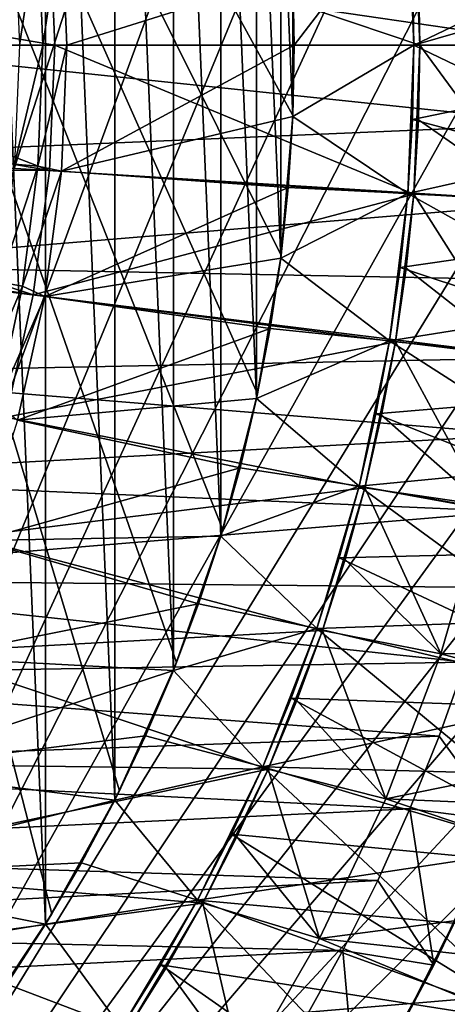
# Model space of a CAD drawing. Header units: metres. Extents: x -30 to 30, y -76 to 64.
# Tile 310 of 541: x 5.85 to 7.64, y -4 to 0.11. Entities that reach past the tile are written whole.
import ezdxf

# ---------------------------------------------------------------- set-up
doc = ezdxf.new("R2010")
doc.units = ezdxf.units.M
doc.layers.add('solid_508511', color=7, linetype='CONTINUOUS')

msp = doc.modelspace()

# ---------------------------------------------------------------- linework, layer by layer
at = {"layer": 'solid_508511'}
for points in [[(5.665251, 6.336793, 7), (3.5, -7.745967, 7), (6.150316, 5.867164, 7)], [(5.987497, -3.626276, -7), (5.663108, -4.11452, -7), (3.5, 6.062178, -7)], [(6.270063, -3.112289, -7), (5.987497, -3.626276, -7), (3.5, 6.062178, -7)], [(6.508368, -2.577041, -7), (6.270063, -3.112289, -7), (3.5, 6.062178, -7)], [(6.701282, -2.023065, -7), (6.508368, -2.577041, -7), (3.5, 6.062178, -7)], [(6.847043, -1.455346, -7), (6.701282, -2.023065, -7), (3.5, 6.062178, -7)], [(6.94478, -0.877453, -7), (6.847043, -1.455346, -7), (3.5, 6.062178, -7)], [(6.993868, -0.292852, -7), (6.94478, -0.877453, -7), (3.5, 6.062178, -7)], [(6.993868, 0.292852, -7), (6.993868, -0.292852, -7), (3.5, 6.062178, -7)], [(6.150316, 5.867164, 7), (3.5, -7.745967, 7), (6.597217, 5.359726, 7)], [(6.597217, 5.359726, 7), (3.5, -7.745967, 7), (7.00194, 4.819016, 7)], [(7.00194, 4.819016, 7), (3.5, -7.745967, 7), (7.362473, 4.247821, 7)], [(7.362473, 4.247821, 7), (3.5, -7.745967, 7), (7.676813, 3.64918, 7)], [(5.960689, -3.670174, -13.5), (5.960689, 3.670174, -13.5), (5.62799, 4.162417, -13.5)], [(5.62799, -4.162417, -13.5), (5.960689, -3.670174, -13.5), (5.62799, 4.162417, -13.5)], [(6.250484, -3.151417, -13.5), (6.250484, 3.151417, -13.5), (5.960689, 3.670174, -13.5)], [(5.960689, -3.670174, -13.5), (6.250484, -3.151417, -13.5), (5.960689, 3.670174, -13.5)], [(7.676813, 3.64918, 7), (3.5, -7.745967, 7), (7.942244, 3.028343, 7)], [(6.495218, -2.610009, -13.5), (6.495218, 2.610009, -13.5), (6.250484, 3.151417, -13.5)], [(6.250484, -3.151417, -13.5), (6.495218, -2.610009, -13.5), (6.250484, 3.151417, -13.5)], [(7.942244, 3.028343, 7), (3.5, -7.745967, 7), (8.1577, 2.387873, 7)], [(6.693164, -2.049763, -13.5), (6.693164, 2.049763, -13.5), (6.495218, 2.610009, -13.5)], [(6.495218, -2.610009, -13.5), (6.693164, -2.049763, -13.5), (6.495218, 2.610009, -13.5)], [(8.1577, 2.387873, 7), (3.5, -7.745967, 7), (8.321655, 1.732077, 7)], [(6.842889, -1.474742, -13.5), (6.842889, 1.474742, -13.5), (6.693164, 2.049763, -13.5)], [(6.693164, -2.049763, -13.5), (6.842889, -1.474742, -13.5), (6.693164, 2.049763, -13.5)], [(8.321655, 1.732077, 7), (3.5, -7.745967, 7), (8.432872, 1.066168, 7)], [(6.943299, -0.889142, -13.5), (6.943299, 0.889142, -13.5), (6.842889, 1.474742, -13.5)], [(6.842889, -1.474742, -13.5), (6.943299, -0.889142, -13.5), (6.842889, 1.474742, -13.5)], [(8.432872, 1.066168, 7), (3.5, -7.745967, 7), (8.490925, 0.392674, 7)], [(6.993693, -0.297065, -13.5), (6.993693, 0.297065, -13.5), (6.943299, 0.889142, -13.5)], [(6.943299, -0.889142, -13.5), (6.993693, -0.297065, -13.5), (6.943299, 0.889142, -13.5)], [(7.47438, 0.619329, 20), (7.5, 0, 20), (10.21992, 0.784618, 20)], [(7.5, 0, 20), (10.25, 0, 20), (10.21992, 0.784618, 20)], [(7.493598, 0.309838, 22), (8.972257, 0.706123, 22.866026), (9, 0, 22.866026)], [(7.493598, 0.309838, 31), (7.5, 0, 31), (8.972257, 0.706123, 30.133974)], [(7.5, 0, 31), (9, 0, 30.133974), (8.972257, 0.706123, 30.133974)], [(4.978647, 0.461317, 10), (8.107594, 0.654501, 10), (8.133975, 0, 10)], [(5.977163, 0.522931, -21.5), (7.499293, 0.621413, -21.5), (7.525, 0, -21.5)], [(7.474385, 0.619332, 41.500004), (6.993696, 0.297076, 42), (7, 0, 42)], [(7.474385, 0.619332, 41.500004), (7, 0, 42), (7.5, 0, 41.5)], [(7.5, 0, 22), (7.5, 0, 20), (7.47438, 0.619329, 20)], [(7.493598, 0.309838, 22), (7.5, 0, 22), (7.47438, 0.619329, 20)], [(7.493598, 0.309838, 31), (7.474384, 0.619339, 31), (7.5, 0, 41.5)], [(7.474385, 0.619332, 41.500004), (7.5, 0, 41.5), (7.474384, 0.619339, 31)], [(7.525, 0, -37.5), (7.525, 0, -21.5), (7.499293, 0.621413, -21.5)], [(7.518575, 0.310904, -37.499996), (7.525, 0, -37.5), (7.499293, 0.621413, -21.5)], [(7.518575, 0.310904, -37.499996), (7.998981, 0.645719, -38), (8.025, 0, -38)], [(4.466999, 0.262931, -20.619387), (5.977163, 0.522931, -21.5), (6, 0, -21.5)], [(5.831607, 0.496343, 41.971619), (5.852691, 0, 41.971619), (5.928943, 0.504627, 41.992874)], [(5.852691, 0, 41.971619), (5.95038, 0, 41.992874), (5.928943, 0.504627, 41.992874)], [(5.928943, 0.504627, 41.992874), (5.95038, 0, 41.992874), (6.027133, 0.525449, 42)], [(5.95038, 0, 41.992874), (6.05, 0, 42), (6.027133, 0.525449, 42)], [(5.977163, 0.522931, -21.5), (7.525, 0, -21.5), (6, 0, -21.5)], [(6.027133, 0.525449, 42), (6.05, 0, 42), (6.993696, 0.297076, 42)], [(5, 0, 10), (4.978647, 0.461317, 10), (8.133975, 0, 10)], [(8.490925, 0.392674, 7), (3.5, -7.745967, 7), (8.495292, -0.283038, 7)], [(6.05, 0, 42), (7, 0, 42), (6.993696, 0.297076, 42)], [(6.993868, 0.292852, -7), (6.993693, 0.297065, -13.5), (6.993693, -0.297065, -13.5)], [(6.993868, 0.292852, -7), (6.993693, -0.297065, -13.5), (6.993868, -0.292852, -7)], [(7.493598, 0.309838, 22), (9, 0, 22.866026), (7.5, 0, 22)], [(7.493598, 0.309838, 31), (7.5, 0, 41.5), (7.5, 0, 31)], [(7.518575, 0.310904, -37.499996), (8.025, 0, -38), (7.525, 0, -37.5)], [(4.466999, 0.262931, -20.619387), (6, 0, -21.5), (4.618802, 0, -20.702564)], [(4.466999, -0.262931, -20.619387), (4.618802, 0, -20.702564), (5.977163, -0.522931, -21.5)], [(4.618802, 0, -20.702564), (6, 0, -21.5), (5.977163, -0.522931, -21.5)], [(5, 0, 10), (8.133975, 0, 10), (8.12738, -0.327502, 10)], [(5.831607, -0.496343, 41.971619), (5.95038, 0, 41.992874), (5.852691, 0, 41.971619)], [(5.831607, -0.496343, 41.971619), (5.928943, -0.504627, 41.992874), (5.95038, 0, 41.992874)], [(5.928943, -0.504627, 41.992874), (6.027138, -0.525397, 42), (6.05, 0, 42)], [(5.928943, -0.504627, 41.992874), (6.05, 0, 42), (5.95038, 0, 41.992874)], [(5.977163, -0.522931, -21.5), (6, 0, -21.5), (7.499293, -0.621413, -21.5)], [(6, 0, -21.5), (7.525, 0, -21.5), (7.499293, -0.621413, -21.5)], [(6.027138, -0.525397, 42), (6.993696, -0.297076, 42), (7, 0, 42)], [(6.027138, -0.525397, 42), (7, 0, 42), (6.05, 0, 42)], [(7.5, 0, 41.5), (7, 0, 42), (6.993696, -0.297076, 42)], [(7.474385, -0.619332, 41.500004), (7.5, 0, 41.5), (6.993696, -0.297076, 42)], [(7.47438, -0.619329, 20), (10.21992, -0.784618, 20), (10.25, 0, 20)], [(7.5, 0, 20), (7.47438, -0.619329, 20), (10.25, 0, 20)], [(7.474384, -0.619339, 22), (7.47438, -0.619329, 20), (7.5, 0, 20)], [(7.474384, -0.619339, 22), (7.5, 0, 20), (7.493598, -0.309838, 22)], [(7.474385, -0.619332, 41.500004), (7.5, 0, 31), (7.5, 0, 41.5)], [(7.474385, -0.619332, 41.500004), (7.493598, -0.309838, 31), (7.5, 0, 31)], [(7.493598, -0.309838, 22), (7.5, 0, 20), (7.5, 0, 22)], [(7.493598, -0.309838, 31), (8.972257, -0.706123, 30.133974), (9, 0, 30.133974)], [(7.493598, -0.309838, 31), (9, 0, 30.133974), (7.5, 0, 31)], [(7.493598, -0.309838, 22), (7.5, 0, 22), (8.972257, -0.706123, 22.866026)], [(7.499299, -0.6214, -37.499996), (7.499293, -0.621413, -21.5), (7.525, 0, -21.5)], [(7.518575, -0.310904, -37.499996), (7.499299, -0.6214, -37.499996), (7.525, 0, -21.5)], [(7.5, 0, 22), (9, 0, 22.866026), (8.972257, -0.706123, 22.866026)], [(7.525, 0, -37.5), (7.518575, -0.310904, -37.499996), (7.525, 0, -21.5)], [(4.978647, -0.461316, 10), (5, 0, 10), (8.12738, -0.327502, 10)], [(7.525, 0, -37.5), (7.998981, -0.645719, -38), (7.518575, -0.310904, -37.499996)], [(7.525, 0, -37.5), (8.025, 0, -38), (7.998981, -0.645719, -38)], [(8.495292, -0.283038, 7), (3.5, -7.745967, 7), (8.446016, -0.956442, 7)], [(4.466999, -0.262931, -20.619387), (5.977163, -0.522931, -21.5), (4.319108, -0.519086, -20.54748)], [(4.978647, -0.461316, 10), (8.12738, -0.327502, 10), (8.107594, -0.654501, 10)], [(6.027138, -0.525397, 42), (6.974782, -0.593625, 42), (6.993696, -0.297076, 42)], [(6.94478, -0.877453, -7), (6.993693, -0.297065, -13.5), (6.943299, -0.889142, -13.5)], [(6.993868, -0.292852, -7), (6.993693, -0.297065, -13.5), (6.94478, -0.877453, -7)], [(7.474385, -0.619332, 41.500004), (6.993696, -0.297076, 42), (6.974782, -0.593625, 42)], [(7.474384, -0.619339, 31), (8.972257, -0.706123, 30.133974), (7.493598, -0.309838, 31)], [(7.474384, -0.619339, 22), (7.493598, -0.309838, 22), (8.972257, -0.706123, 22.866026)], [(7.474385, -0.619332, 41.500004), (7.474384, -0.619339, 31), (7.493598, -0.309838, 31)], [(7.518575, -0.310904, -37.499996), (7.998981, -0.645719, -38), (7.499299, -0.6214, -37.499996)], [(4.914868, -0.91863, 10), (4.978647, -0.461316, 10), (8.107594, -0.654501, 10)], [(4.319108, -0.519086, -20.54748), (5.908856, -1.041842, -21.5), (4.174129, -0.770197, -20.486511)], [(4.319108, -0.519086, -20.54748), (5.977163, -0.522931, -21.5), (5.908856, -1.041842, -21.5)], [(5.831607, -0.496343, 41.971619), (5.768506, -0.98911, 41.971619), (5.928943, -0.504627, 41.992874)], [(5.768506, -0.98911, 41.971619), (5.864789, -1.005619, 41.992874), (5.928943, -0.504627, 41.992874)], [(5.928943, -0.504627, 41.992874), (5.864789, -1.005619, 41.992874), (6.027138, -0.525397, 42)], [(5.864789, -1.005619, 41.992874), (5.958413, -1.048716, 42), (6.027138, -0.525397, 42)], [(5.908856, -1.041842, -21.5), (5.977163, -0.522931, -21.5), (7.499293, -0.621413, -21.5)], [(6.027138, -0.525397, 42), (5.958413, -1.048716, 42), (6.974782, -0.593625, 42)], [(5.958413, -1.048716, 42), (6.943302, -0.889159, 42), (6.974782, -0.593625, 42)], [(7.474385, -0.619332, 41.500004), (6.974782, -0.593625, 42), (6.943302, -0.889159, 42)], [(4.914868, -0.91863, 10), (8.107594, -0.654501, 10), (8.074658, -0.980534, 10)], [(5.908856, -1.041842, -21.5), (7.499293, -0.621413, -21.5), (7.422379, -1.238517, -21.5)], [(7.474385, -0.619332, 41.500004), (6.943302, -0.889159, 42), (7.39773, -1.234338, 41.500004)], [(7.47438, -0.619329, 20), (7.397714, -1.234439, 20), (10.21992, -0.784618, 20)], [(7.397717, -1.234417, 22), (7.397714, -1.234439, 20), (7.47438, -0.619329, 20)], [(7.397717, -1.234417, 22), (7.47438, -0.619329, 20), (7.44239, -0.927808, 22)], [(7.474385, -0.619332, 41.500004), (7.39773, -1.234338, 41.500004), (7.474384, -0.619339, 31)], [(7.39773, -1.234338, 41.500004), (7.44239, -0.927808, 31), (7.474384, -0.619339, 31)], [(7.42239, -1.238448, -37.499996), (7.422379, -1.238517, -21.5), (7.499293, -0.621413, -21.5)], [(7.467206, -0.930833, -37.499996), (7.42239, -1.238448, -37.499996), (7.499293, -0.621413, -21.5)], [(7.44239, -0.927808, 22), (7.47438, -0.619329, 20), (7.474384, -0.619339, 22)], [(7.44239, -0.927808, 31), (8.972257, -0.706123, 30.133974), (7.474384, -0.619339, 31)], [(7.44239, -0.927808, 22), (7.474384, -0.619339, 22), (8.889203, -1.407862, 22.866026)], [(7.499299, -0.6214, -37.499996), (7.921102, -1.287197, -38), (7.467206, -0.930833, -37.499996)], [(7.499299, -0.6214, -37.499996), (7.467206, -0.930833, -37.499996), (7.499293, -0.621413, -21.5)], [(7.474384, -0.619339, 22), (8.972257, -0.706123, 22.866026), (8.889203, -1.407862, 22.866026)], [(7.499299, -0.6214, -37.499996), (7.998981, -0.645719, -38), (7.921102, -1.287197, -38)], [(7.44239, -0.927808, 31), (8.889203, -1.407862, 30.133974), (8.972257, -0.706123, 30.133974)], [(4.174129, -0.770197, -20.486511), (5.908856, -1.041842, -21.5), (5.795552, -1.552918, -21.5)], [(7.397714, -1.234439, 20), (10.129882, -1.564615, 20), (10.21992, -0.784618, 20)], [(5.958413, -1.048716, 42), (6.899333, -1.182902, 42), (6.943302, -0.889159, 42)], [(6.847043, -1.455346, -7), (6.943299, -0.889142, -13.5), (6.842889, -1.474742, -13.5)], [(6.94478, -0.877453, -7), (6.943299, -0.889142, -13.5), (6.847043, -1.455346, -7)], [(7.39773, -1.234338, 41.500004), (6.943302, -0.889159, 42), (6.899333, -1.182902, 42)], [(4.809116, -1.368275, 10), (4.914868, -0.91863, 10), (8.028649, -1.304743, 10)], [(4.914868, -0.91863, 10), (8.074658, -0.980534, 10), (8.028649, -1.304743, 10)], [(7.397717, -1.234417, 31), (8.889203, -1.407862, 30.133974), (7.44239, -0.927808, 31)], [(7.397717, -1.234417, 22), (7.44239, -0.927808, 22), (8.889203, -1.407862, 22.866026)], [(7.39773, -1.234338, 41.500004), (7.397717, -1.234417, 31), (7.44239, -0.927808, 31)], [(7.467206, -0.930833, -37.499996), (7.921102, -1.287197, -38), (7.42239, -1.238448, -37.499996)], [(8.446016, -0.956442, 7), (3.5, -7.745967, 7), (8.343272, -1.624747, 7)], [(5.768506, -0.98911, 41.971619), (5.663842, -1.47475, 41.971619), (5.864789, -1.005619, 41.992874)], [(5.663842, -1.47475, 41.971619), (5.758379, -1.499365, 41.992874), (5.864789, -1.005619, 41.992874)], [(5.864789, -1.005619, 41.992874), (5.758379, -1.499365, 41.992874), (5.958413, -1.048716, 42)], [(5.758379, -1.499365, 41.992874), (5.844202, -1.564544, 42), (5.958413, -1.048716, 42)], [(5.795552, -1.552918, -21.5), (5.908856, -1.041842, -21.5), (7.422379, -1.238517, -21.5)], [(5.958413, -1.048716, 42), (5.844202, -1.564544, 42), (6.899333, -1.182902, 42)], [(5.844202, -1.564544, 42), (6.842902, -1.474677, 42), (6.899333, -1.182902, 42)], [(7.39773, -1.234338, 41.500004), (6.899333, -1.182902, 42), (6.842902, -1.474677, 42)], [(5.795552, -1.552918, -21.5), (7.422379, -1.238517, -21.5), (7.29473, -1.8473, -21.5)], [(7.39773, -1.234338, 41.500004), (6.842902, -1.474677, 42), (7.270506, -1.841125, 41.500004)], [(7.270505, -1.841128, 22), (7.270508, -1.841105, 20), (7.397714, -1.234439, 20)], [(7.270505, -1.841128, 22), (7.397714, -1.234439, 20), (7.340394, -1.539029, 22)], [(7.39773, -1.234338, 41.500004), (7.270506, -1.841125, 41.500004), (7.397717, -1.234417, 31)], [(7.270506, -1.841125, 41.500004), (7.340394, -1.539029, 31), (7.397717, -1.234417, 31)], [(7.397714, -1.234439, 20), (7.270508, -1.841105, 20), (10.129882, -1.564615, 20)], [(7.294737, -1.847278, -37.499996), (7.29473, -1.8473, -21.5), (7.422379, -1.238517, -21.5)], [(7.364861, -1.544169, -37.499996), (7.294737, -1.847278, -37.499996), (7.422379, -1.238517, -21.5)], [(7.340394, -1.539029, 22), (7.397714, -1.234439, 20), (7.397717, -1.234417, 22)], [(7.340394, -1.539029, 31), (8.889203, -1.407862, 30.133974), (7.397717, -1.234417, 31)], [(7.340394, -1.539029, 22), (7.397717, -1.234417, 22), (8.751333, -2.100993, 22.866026)], [(7.42239, -1.238448, -37.499996), (7.79182, -1.920479, -38), (7.364861, -1.544169, -37.499996)], [(7.42239, -1.238448, -37.499996), (7.364861, -1.544169, -37.499996), (7.422379, -1.238517, -21.5)], [(7.397717, -1.234417, 22), (8.889203, -1.407862, 22.866026), (8.751333, -2.100993, 22.866026)], [(7.42239, -1.238448, -37.499996), (7.921102, -1.287197, -38), (7.79182, -1.920479, -38)], [(4.809116, -1.368275, 10), (8.028649, -1.304743, 10), (7.969605, -1.626928, 10)], [(4.662386, -1.806093, 10), (4.809116, -1.368275, 10), (7.969605, -1.626928, 10)], [(7.340394, -1.539029, 31), (8.751333, -2.100993, 30.133974), (8.889203, -1.407862, 30.133974)], [(5.844202, -1.564544, 42), (6.774137, -1.763824, 42), (6.842902, -1.474677, 42)], [(6.701282, -2.023065, -7), (6.842889, -1.474742, -13.5), (6.693164, -2.049763, -13.5)], [(6.847043, -1.455346, -7), (6.842889, -1.474742, -13.5), (6.701282, -2.023065, -7)], [(7.270506, -1.841125, 41.500004), (6.842902, -1.474677, 42), (6.774137, -1.763824, 42)], [(5.638171, -2.052086, -21.5), (5.795552, -1.552918, -21.5), (7.29473, -1.8473, -21.5)], [(7.270505, -1.841128, 31), (8.751333, -2.100993, 30.133974), (7.340394, -1.539029, 31)], [(7.270505, -1.841128, 22), (7.340394, -1.539029, 22), (8.751333, -2.100993, 22.866026)], [(7.270506, -1.841125, 41.500004), (7.270505, -1.841128, 31), (7.340394, -1.539029, 31)], [(7.364861, -1.544169, -37.499996), (7.79182, -1.920479, -38), (7.294737, -1.847278, -37.499996)], [(5.844202, -1.564544, 42), (5.685523, -2.068169, 42), (6.774137, -1.763824, 42)], [(7.270508, -1.841105, 20), (9.98038, -2.33548, 20), (10.129882, -1.564615, 20)], [(8.343272, -1.624747, 7), (3.5, -7.745967, 7), (8.187927, -2.282088, 7)], [(4.662386, -1.806093, 10), (7.969605, -1.626928, 10), (7.897618, -1.946571, 10)], [(5.685523, -2.068169, 42), (6.693164, -2.049778, 42), (6.774137, -1.763824, 42)], [(7.270506, -1.841125, 41.500004), (6.774137, -1.763824, 42), (6.693164, -2.049778, 42)], [(4.475801, -2.228677, 10), (4.662386, -1.806093, 10), (7.897618, -1.946571, 10)], [(5.638171, -2.052086, -21.5), (7.29473, -1.8473, -21.5), (7.117287, -2.443331, -21.5)], [(7.270506, -1.841125, 41.500004), (6.693164, -2.049778, 42), (7.093669, -2.43513, 41.500004)], [(7.270508, -1.841105, 20), (7.093638, -2.435226, 20), (9.98038, -2.33548, 20)], [(7.093643, -2.435207, 22), (7.093638, -2.435226, 20), (7.270508, -1.841105, 20)], [(7.093643, -2.435207, 22), (7.270508, -1.841105, 20), (7.188168, -2.14015, 22)], [(7.270506, -1.841125, 41.500004), (7.093669, -2.43513, 41.500004), (7.270505, -1.841128, 31)], [(7.093669, -2.43513, 41.500004), (7.188168, -2.14015, 31), (7.270505, -1.841128, 31)], [(7.117309, -2.443263, -37.499996), (7.117287, -2.443331, -21.5), (7.29473, -1.8473, -21.5)], [(7.212173, -2.147133, -37.499996), (7.117309, -2.443263, -37.499996), (7.29473, -1.8473, -21.5)], [(7.188168, -2.14015, 22), (7.270508, -1.841105, 20), (7.270505, -1.841128, 22)], [(7.188168, -2.14015, 31), (8.751333, -2.100993, 30.133974), (7.270505, -1.841128, 31)], [(7.188168, -2.14015, 22), (7.270505, -1.841128, 22), (8.559517, -2.781127, 22.866026)], [(7.294737, -1.847278, -37.499996), (7.61204, -2.541175, -38), (7.212173, -2.147133, -37.499996)], [(7.294737, -1.847278, -37.499996), (7.212173, -2.147133, -37.499996), (7.29473, -1.8473, -21.5)], [(7.270505, -1.841128, 22), (8.751333, -2.100993, 22.866026), (8.559517, -2.781127, 22.866026)], [(7.294737, -1.847278, -37.499996), (7.79182, -1.920479, -38), (7.61204, -2.541175, -38)], [(7.61204, -2.541175, -38), (7.79182, -1.920479, -38), (8.902672, -2.510963, -38)], [(4.475801, -2.228677, 10), (7.897618, -1.946571, 10), (7.81279, -2.263147, 10)], [(5.437827, -2.535753, -21.5), (5.638171, -2.052086, -21.5), (7.117287, -2.443331, -21.5)], [(5.685523, -2.068169, 42), (6.60018, -2.331884, 42), (6.693164, -2.049778, 42)], [(6.508368, -2.577041, -7), (6.693164, -2.049763, -13.5), (6.495218, -2.610009, -13.5)], [(6.701282, -2.023065, -7), (6.693164, -2.049763, -13.5), (6.508368, -2.577041, -7)], [(7.093669, -2.43513, 41.500004), (6.693164, -2.049778, 42), (6.60018, -2.331884, 42)], [(5.685523, -2.068169, 42), (5.483659, -2.555773, 42), (6.60018, -2.331884, 42)], [(7.188168, -2.14015, 31), (8.559517, -2.781127, 30.133974), (8.751333, -2.100993, 30.133974)], [(7.093643, -2.435207, 31), (8.559517, -2.781127, 30.133974), (7.188168, -2.14015, 31)], [(7.093643, -2.435207, 22), (7.188168, -2.14015, 22), (8.559517, -2.781127, 22.866026)], [(7.093669, -2.43513, 41.500004), (7.093643, -2.435207, 31), (7.188168, -2.14015, 31)], [(7.212173, -2.147133, -37.499996), (7.61204, -2.541175, -38), (7.117309, -2.443263, -37.499996)], [(4.251114, -2.632079, 10), (4.475801, -2.228677, 10), (7.715384, -2.57574, 10)], [(4.475801, -2.228677, 10), (7.81279, -2.263147, 10), (7.715384, -2.57574, 10)], [(8.187927, -2.282088, 7), (3.5, -7.745967, 7), (7.980877, -2.924984, 7)], [(5.483659, -2.555773, 42), (6.495251, -2.609917, 42), (6.60018, -2.331884, 42)], [(7.093669, -2.43513, 41.500004), (6.60018, -2.331884, 42), (6.495251, -2.609917, 42)], [(6.868311, -3.012689, 20), (9.772326, -3.092602, 20), (9.98038, -2.33548, 20)], [(7.093638, -2.435226, 20), (6.868311, -3.012689, 20), (9.98038, -2.33548, 20)], [(5.437827, -2.535753, -21.5), (7.117287, -2.443331, -21.5), (6.891167, -3.022823, -21.5)], [(7.093669, -2.43513, 41.500004), (6.495251, -2.609917, 42), (6.868293, -3.012731, 41.500004)], [(7.093669, -2.43513, 41.500004), (6.868293, -3.012731, 41.500004), (7.093643, -2.435207, 31)], [(6.868293, -3.012731, 41.500004), (6.98697, -2.726214, 31), (7.093643, -2.435207, 31)], [(6.868304, -3.012706, 22), (6.868311, -3.012689, 20), (7.093638, -2.435226, 20)], [(6.868304, -3.012706, 22), (7.093638, -2.435226, 20), (6.98697, -2.726214, 22)], [(6.891175, -3.022803, -37.499996), (6.891167, -3.022823, -21.5), (7.117287, -2.443331, -21.5)], [(7.010242, -2.735348, -37.499996), (6.891175, -3.022803, -37.499996), (7.117287, -2.443331, -21.5)], [(6.98697, -2.726214, 22), (7.093638, -2.435226, 20), (7.093643, -2.435207, 22)], [(6.98697, -2.726214, 31), (8.559517, -2.781127, 30.133974), (7.093643, -2.435207, 31)], [(6.98697, -2.726214, 22), (7.093643, -2.435207, 22), (8.314916, -3.444151, 22.866026)], [(7.117309, -2.443263, -37.499996), (7.382826, -3.145567, -38), (7.010242, -2.735348, -37.499996)], [(7.117309, -2.443263, -37.499996), (7.010242, -2.735348, -37.499996), (7.117287, -2.443331, -21.5)], [(7.093643, -2.435207, 22), (8.559517, -2.781127, 22.866026), (8.314916, -3.444151, 22.866026)], [(7.117309, -2.443263, -37.499996), (7.61204, -2.541175, -38), (7.382826, -3.145567, -38)], [(5.196173, -2.999964, -21.5), (5.437827, -2.535753, -21.5), (6.891167, -3.022823, -21.5)], [(7.382826, -3.145567, -38), (7.61204, -2.541175, -38), (8.797281, -2.858385, -38)], [(7.61204, -2.541175, -38), (8.902672, -2.510963, -38), (8.797281, -2.858385, -38)], [(4.251114, -2.632079, 10), (7.715384, -2.57574, 10), (7.605435, -2.884238, 10)], [(5.483659, -2.555773, 42), (5.239975, -3.024092, 42), (6.495251, -2.609917, 42)], [(6.508368, -2.577041, -7), (6.495218, -2.610009, -13.5), (6.270063, -3.112289, -7)], [(7.605435, -2.884238, 10), (7.715384, -2.57574, 10), (7.859659, -3.236629, 10.211325)], [(5.239975, -3.024092, 42), (6.3786, -2.883316, 42), (6.495251, -2.609917, 42)], [(6.270063, -3.112289, -7), (6.495218, -2.610009, -13.5), (6.250484, -3.151417, -13.5)], [(6.868293, -3.012731, 41.500004), (6.495251, -2.609917, 42), (6.3786, -2.883316, 42)], [(3.990042, -3.0132, 10), (4.251114, -2.632079, 10), (7.605435, -2.884238, 10)], [(6.868293, -3.012731, 41.500004), (6.868304, -3.012706, 31), (6.98697, -2.726214, 31)], [(6.868304, -3.012706, 31), (8.314916, -3.444151, 30.133974), (6.98697, -2.726214, 31)], [(6.868304, -3.012706, 22), (6.98697, -2.726214, 22), (8.314916, -3.444151, 22.866026)], [(7.010242, -2.735348, -37.499996), (7.382826, -3.145567, -38), (6.891175, -3.022803, -37.499996)], [(6.98697, -2.726214, 31), (8.314916, -3.444151, 30.133974), (8.559517, -2.781127, 30.133974)], [(7.382826, -3.145567, -38), (8.797281, -2.858385, -38), (8.678308, -3.201471, -38)], [(3.990042, -3.0132, 10), (7.605435, -2.884238, 10), (7.48308, -3.188269, 10)], [(5.239975, -3.024092, 42), (6.25051, -3.151374, 42), (6.3786, -2.883316, 42)], [(6.868293, -3.012731, 41.500004), (6.3786, -2.883316, 42), (6.25051, -3.151374, 42)], [(7.48308, -3.188269, 10), (7.605435, -2.884238, 10), (7.859659, -3.236629, 10.211325)], [(7.980877, -2.924984, 7), (3.5, -7.745967, 7), (7.723131, -3.550106, 7)], [(4.914846, -3.441551, -21.5), (5.196173, -2.999964, -21.5), (6.891167, -3.022823, -21.5)], [(3.695085, -3.368402, 10), (3.990042, -3.0132, 10), (7.48308, -3.188269, 10)], [(4.914846, -3.441551, -21.5), (6.891167, -3.022823, -21.5), (6.618061, -3.581459, -21.5)], [(5.239975, -3.024092, 42), (4.956382, -3.469406, 42), (6.25051, -3.151374, 42)], [(6.868293, -3.012731, 41.500004), (6.25051, -3.151374, 42), (6.596102, -3.569515, 41.500004)], [(6.596056, -3.569599, 22), (6.596057, -3.569603, 20), (6.868311, -3.012689, 20)], [(6.596056, -3.569599, 22), (6.868311, -3.012689, 20), (6.737875, -3.294091, 22)], [(6.868311, -3.012689, 20), (6.596057, -3.569603, 20), (9.772326, -3.092602, 20)], [(6.868293, -3.012731, 41.500004), (6.596102, -3.569515, 41.500004), (6.737875, -3.294091, 31)], [(6.618083, -3.581426, -37.499996), (6.618061, -3.581459, -21.5), (6.891167, -3.022823, -21.5)], [(6.76044, -3.304857, -37.499996), (6.618083, -3.581426, -37.499996), (6.891167, -3.022823, -21.5)], [(6.737875, -3.294091, 22), (6.868311, -3.012689, 20), (6.868304, -3.012706, 22)], [(6.737875, -3.294091, 31), (8.314916, -3.444151, 30.133974), (6.868304, -3.012706, 31)], [(6.737875, -3.294091, 22), (6.868304, -3.012706, 22), (8.019047, -4.085938, 22.866026)], [(6.868293, -3.012731, 41.500004), (6.737875, -3.294091, 31), (6.868304, -3.012706, 31)], [(6.891175, -3.022803, -37.499996), (7.105839, -3.729306, -38), (6.76044, -3.304857, -37.499996)], [(6.891175, -3.022803, -37.499996), (6.76044, -3.304857, -37.499996), (6.891167, -3.022823, -21.5)], [(6.868304, -3.012706, 22), (8.314916, -3.444151, 22.866026), (8.019047, -4.085938, 22.866026)], [(6.891175, -3.022803, -37.499996), (7.382826, -3.145567, -38), (7.105839, -3.729306, -38)], [(6.270063, -3.112289, -7), (6.250484, -3.151417, -13.5), (5.987497, -3.626276, -7)], [(6.596057, -3.569603, 20), (9.506893, -3.831642, 20), (9.772326, -3.092602, 20)], [(4.956382, -3.469406, 42), (6.111147, -3.41378, 42), (6.25051, -3.151374, 42)], [(5.987497, -3.626276, -7), (6.250484, -3.151417, -13.5), (5.960689, -3.670174, -13.5)], [(6.596102, -3.569515, 41.500004), (6.25051, -3.151374, 42), (6.111147, -3.41378, 42)], [(7.105839, -3.729306, -38), (7.382826, -3.145567, -38), (8.545897, -3.539791, -38)], [(7.382826, -3.145567, -38), (8.678308, -3.201471, -38), (8.545897, -3.539791, -38)], [(3.695085, -3.368402, 10), (7.48308, -3.188269, 10), (7.34859, -3.487081, 10)], [(7.34859, -3.487081, 10), (7.48308, -3.188269, 10), (7.583069, -3.84019, 10.211325)], [(7.48308, -3.188269, 10), (7.859659, -3.236629, 10.211325), (7.583069, -3.84019, 10.211325)], [(7.723131, -3.550106, 7), (7.583069, -3.84019, 10.211325), (7.859659, -3.236629, 10.211325)], [(6.596056, -3.569599, 31), (8.019047, -4.085938, 30.133974), (6.737875, -3.294091, 31)], [(6.596056, -3.569599, 22), (6.737875, -3.294091, 22), (8.019047, -4.085938, 22.866026)], [(6.596102, -3.569515, 41.500004), (6.596056, -3.569599, 31), (6.737875, -3.294091, 31)], [(6.76044, -3.304857, -37.499996), (7.105839, -3.729306, -38), (6.618083, -3.581426, -37.499996)], [(6.737875, -3.294091, 31), (8.019047, -4.085938, 30.133974), (8.314916, -3.444151, 30.133974)], [(3.368395, -3.695093, 10), (3.695085, -3.368402, 10), (7.34859, -3.487081, 10)], [(4.596326, -3.85665, -21.5), (4.914846, -3.441551, -21.5), (6.618061, -3.581459, -21.5)], [(4.956382, -3.469406, 42), (5.960735, -3.670098, 42), (6.111147, -3.41378, 42)], [(6.596102, -3.569515, 41.500004), (6.111147, -3.41378, 42), (5.960735, -3.670098, 42)], [(3.368395, -3.695093, 10), (7.34859, -3.487081, 10), (7.202286, -3.780032, 10)], [(4.956382, -3.469406, 42), (4.635118, -3.888208, 42), (5.960735, -3.670098, 42)], [(7.202286, -3.780032, 10), (7.34859, -3.487081, 10), (7.583069, -3.84019, 10.211325)], [(7.723131, -3.550106, 7), (3.5, -7.745967, 7), (7.41701, -4.151863, 7)], [(6.596102, -3.569515, 41.500004), (5.960735, -3.670098, 42), (6.278715, -4.102163, 41.500004)], [(6.596102, -3.569515, 41.500004), (6.278715, -4.102163, 41.500004), (6.596056, -3.569599, 31)], [(6.278715, -4.102163, 41.500004), (6.442968, -3.839031, 31), (6.596056, -3.569599, 31)], [(6.596057, -3.569603, 20), (6.278739, -4.102125, 20), (9.506893, -3.831642, 20)], [(6.278745, -4.102116, 22), (6.278739, -4.102125, 20), (6.596057, -3.569603, 20)], [(6.278745, -4.102116, 22), (6.596057, -3.569603, 20), (6.442968, -3.839031, 22)], [(6.442968, -3.839031, 22), (6.596057, -3.569603, 20), (6.596056, -3.569599, 22)], [(6.442968, -3.839031, 31), (8.019047, -4.085938, 30.133974), (6.596056, -3.569599, 31)], [(6.442968, -3.839031, 22), (6.596056, -3.569599, 22), (7.673753, -4.7025, 22.866026)], [(6.596056, -3.569599, 22), (8.019047, -4.085938, 22.866026), (7.673753, -4.7025, 22.866026)], [(7.105839, -3.729306, -38), (8.545897, -3.539791, -38), (8.400254, -3.87275, -38)], [(7.723131, -3.550106, 7), (7.41701, -4.151863, 7), (7.583069, -3.84019, 10.211325)], [(4.596326, -3.85665, -21.5), (6.618061, -3.581459, -21.5), (6.299626, -4.115863, -21.5)], [(6.29965, -4.115828, -37.499996), (6.299626, -4.115863, -21.5), (6.618061, -3.581459, -21.5)], [(6.464381, -3.851935, -37.499996), (6.29965, -4.115828, -37.499996), (6.618061, -3.581459, -21.5)], [(6.618083, -3.581426, -37.499996), (6.782602, -4.289171, -38), (6.464381, -3.851935, -37.499996)], [(6.618083, -3.581426, -37.499996), (6.464381, -3.851935, -37.499996), (6.618061, -3.581459, -21.5)], [(6.618083, -3.581426, -37.499996), (7.105839, -3.729306, -38), (6.782602, -4.289171, -38)], [(5.987497, -3.626276, -7), (5.960689, -3.670174, -13.5), (5.663108, -4.11452, -7)], [(3.013241, -3.990005, 10), (3.368395, -3.695093, 10), (7.202286, -3.780032, 10)], [(4.635118, -3.888208, 42), (5.799535, -3.919876, 42), (5.960735, -3.670098, 42)], [(5.663108, -4.11452, -7), (5.960689, -3.670174, -13.5), (5.62799, -4.162417, -13.5)], [(6.278715, -4.102163, 41.500004), (5.960735, -3.670098, 42), (5.799535, -3.919876, 42)], [(6.782602, -4.289171, -38), (7.105839, -3.729306, -38), (8.241816, -4.199407, -38)], [(7.105839, -3.729306, -38), (8.400254, -3.87275, -38), (8.241816, -4.199407, -38)], [(3.013241, -3.990005, 10), (7.202286, -3.780032, 10), (7.044291, -4.066875, 10)], [(7.044291, -4.066875, 10), (7.202286, -3.780032, 10), (7.260217, -4.420322, 10.211325)], [(7.202286, -3.780032, 10), (7.583069, -3.84019, 10.211325), (7.260217, -4.420322, 10.211325)], [(4.242556, -4.242721, -21.5), (4.596326, -3.85665, -21.5), (6.299626, -4.115863, -21.5)], [(6.278715, -4.102163, 41.500004), (6.278745, -4.102116, 31), (6.442968, -3.839031, 31)], [(6.278739, -4.102125, 20), (9.185707, -4.548111, 20), (9.506893, -3.831642, 20)], [(6.278745, -4.102116, 31), (7.673753, -4.7025, 30.133974), (6.442968, -3.839031, 31)], [(6.278745, -4.102116, 22), (6.442968, -3.839031, 22), (7.673753, -4.7025, 22.866026)], [(6.464381, -3.851935, -37.499996), (6.782602, -4.289171, -38), (6.29965, -4.115828, -37.499996)], [(6.442968, -3.839031, 31), (7.673753, -4.7025, 30.133974), (8.019047, -4.085938, 30.133974)], [(7.41701, -4.151863, 7), (7.260217, -4.420322, 10.211325), (7.583069, -3.84019, 10.211325)], [(6.278715, -4.102163, 41.500004), (5.799535, -3.919876, 42), (5.628033, -4.162368, 42)], [(2.632074, -4.251114, 10), (3.013241, -3.990005, 10), (7.044291, -4.066875, 10)]]:
    msp.add_3dface(points, dxfattribs=at)

doc.saveas('drawing.dxf')
